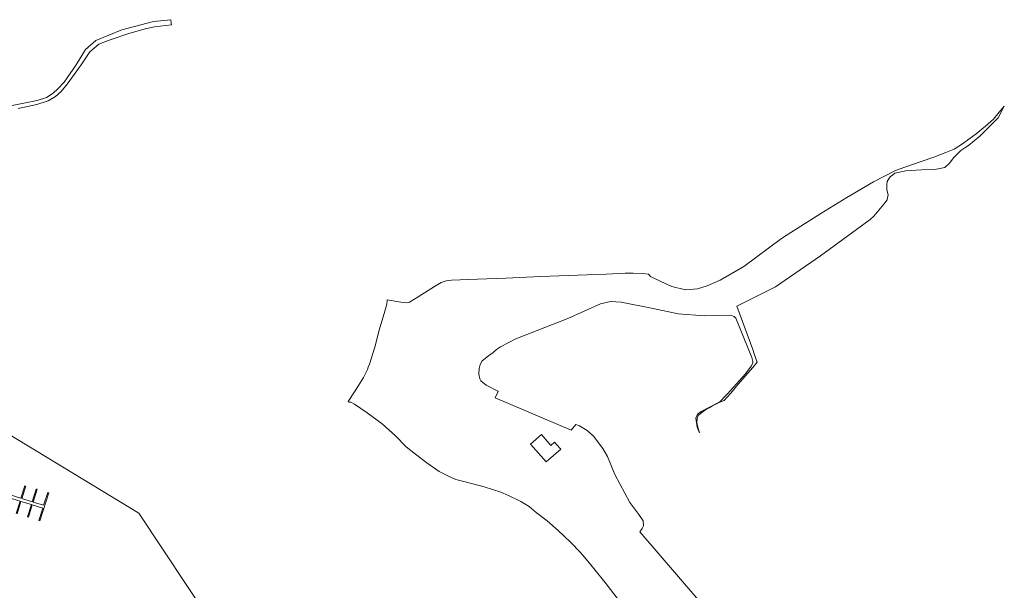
# Model space of a CAD drawing. Extents: x 184422 to 188298, y 343471 to 350189.
# Tile 513 of 513: x 187609 to 188298, y 349790 to 350189. Entities that reach past the tile are written whole.
import ezdxf

# ---------------------------------------------------------------- set-up
doc = ezdxf.new("R2010")
doc.units = 0
for name, color, linetype, lineweight in [('B-WA-GR-GRAS-GV', 252, 'Continuous', 13), ('B-WA-KW-KUNSTWERK_STEIGER-GV', 252, 'Continuous', 18), ('B-WA-OG-WATER-GV', 252, 'Continuous', 18), ('B-WA-VH-VERHARDING_HALFVERHARDING_GRIND-GV', 252, 'Continuous', 18)]:
    doc.layers.add(name, color=color, linetype=linetype, lineweight=lineweight)

msp = doc.modelspace()

# ---------------------------------------------------------------- linework, layer by layer
at = {"layer": 'B-WA-GR-GRAS-GV', "flags": 128}
msp.add_lwpolyline([(188095.631, 349769.795), (188042.847, 349831.12), (188044.402, 349833.524), (188045.483, 349835.29), (188045.258, 349838.765), (188042.099, 349843.254), (188035.724, 349851.711), (188025.215, 349871.318), (188020.169, 349883.786), (188016.861, 349889.413), (188010.485, 349898.01), (188005.955, 349902.08), (188000.611, 349905.157), (187998.065, 349906.154), (187994.835, 349902.319), (187941.423, 349924.9), (187943.729, 349929.314), (187943.456, 349929.437), (187935.202, 349933.735), (187931.444, 349936.765), (187930.806, 349938.157), (187930.078, 349941.369), (187930.237, 349945.294), (187931.027, 349948.247), (187932.512, 349950.789), (187936.813, 349954.141), (187940.023, 349956.568), (187942.547, 349958.704), (187945.35, 349960.495), (187955.896, 349966.035), (187992.315, 349980.412), (188015.28, 349990.469), (188022.358, 349992.109), (188029.806, 349991.722), (188052.26, 349987.202), (188069.739, 349983.663), (188088.091, 349982.098), (188106.348, 349982.563), (188108.909, 349981.688), (188109.958, 349980.441), (188121.32, 349953.071), (188121.907, 349950.138), (188121.852, 349949.016), (188120.705, 349946.969), (188116.704, 349941.659), (188104.196, 349927.546), (188103.484, 349926.831), (188098.818, 349922.147), (188091.143, 349918.073), (188085.74, 349915.17), (188083.281, 349913.315), (188082.006, 349910.565), (188083.048, 349904.275), (188084.599, 349900.265), (188083.363, 349904.436), (188082.767, 349907.306), (188083.006, 349910.054), (188083.332, 349911.921), (188084.193, 349912.843), (188086.33, 349914.658), (188088.85, 349916.46), (188090.818, 349917.608), (188091.305, 349917.892), (188093.811, 349919.242), (188096.381, 349920.524), (188098.844, 349921.753), (188101.935, 349923.04), (188103.859, 349925.211), (188106.417, 349928.204), (188111.657, 349934.335), (188121.835, 349946.109), (188124.907, 349949.759), (188122.801, 349955.666), (188122.024, 349958.717), (188110.848, 349988.912), (188137.749, 350002.497), (188169.423, 350024.098), (188204.132, 350049.668), (188206.678, 350051.885), (188213.732, 350060.331), (188215.881, 350063.418), (188216.335, 350064.811), (188216.651, 350066.918), (188215.815, 350070.397), (188215.815, 350073.71), (188216.076, 350076.2), (188216.62, 350077.3), (188218.143, 350079.381), (188219.885, 350080.822), (188221.341, 350081.853), (188229.123, 350083.685), (188239.975, 350084.266), (188249.471, 350084.46), (188256.447, 350085.817), (188259.737, 350088.914), (188262.758, 350092.809), (188264.739, 350095.007), (188267.59, 350097.798), (188271.016, 350100.118), (188272.919, 350101.32), (188280.864, 350107.908), (188293.64, 350120.761), (188298.015, 350128.91), (188293.597, 350123.552), (188290.494, 350119.85), (188284.733, 350114.92), (188278.222, 350109.409), (188273.173, 350105.847), (188268.717, 350102.384), (188262.922, 350098.7), (188257.093, 350096.337), (188248.755, 350093.193), (188239.705, 350090.132), (188228.465, 350086.187), (188221.805, 350083.771), (188206.349, 350075.969), (188187.715, 350065.015), (188169.61, 350053.671), (188148.525, 350040.492), (188141.917, 350036.362), (188115.61, 350016.674), (188099.039, 350007.13), (188089.879, 350003.243), (188083.094, 350001.136), (188074.906, 350000.436), (188065.141, 350002.795), (188057.495, 350006.144), (188050.32, 350009.786), (188048.803, 350011.421), (188044.999, 350011.741), (188038.191, 350012.093), (188032.481, 350012.057), (188019.196, 350011.409), (188008.474, 350011.045), (188006.001, 350010.82), (187973.332, 350009.659), (187948.991, 350008.518), (187929.159, 350007.934), (187910.928, 350007.181), (187907.137, 350006.733), (187903.724, 350005.387), (187898.992, 350002.592), (187887.513, 349995.381), (187881.598, 349991.835), (187879.593, 349991.282), (187875.464, 349991.816), (187865.917, 349993.346), (187865.9, 349993.215), (187865.726, 349990.424), (187864.243, 349985.353), (187860.302, 349972.147), (187857.301, 349960.357), (187853.623, 349948.461), (187852.695, 349946.179), (187852.053, 349944.601), (187849.244, 349938.97), (187845.831, 349933.383), (187843.084, 349929.034), (187838.574, 349922.387), (187839.385, 349921.837), (187840.491, 349921.797), (187843.042, 349920.49), (187851.821, 349914.395), (187862.501, 349906.685), (187871.806, 349898.207), (187879.293, 349890.616), (187885.726, 349885.478), (187893.727, 349879.324), (187902.304, 349873.327), (187908.795, 349869.973), (187913.918, 349867.662), (187920.543, 349865.993), (187933.719, 349862.503), (187945.591, 349858.775), (187950.841, 349856.464), (187959.601, 349852.253), (187965.288, 349848.917), (187970.23, 349844.568), (187977.976, 349838.789), (187985.68, 349832.155), (187994.305, 349823.821), (188001.21, 349816.702), (188006.37, 349810.656), (188010.717, 349805.563), (188019.29, 349794.817), (188027.639, 349783.868)], dxfattribs=at)
msp.add_lwpolyline([(188095.631, 349769.795), (188042.847, 349831.12), (188044.402, 349833.524), (188045.483, 349835.29), (188045.258, 349838.765), (188042.099, 349843.254), (188035.724, 349851.711), (188025.215, 349871.318), (188020.169, 349883.786), (188016.861, 349889.413), (188010.485, 349898.01), (188005.955, 349902.08), (188000.611, 349905.157), (187998.065, 349906.154), (187994.835, 349902.319), (187941.423, 349924.9), (187943.729, 349929.314), (187943.456, 349929.437), (187935.202, 349933.735), (187931.444, 349936.765), (187930.806, 349938.157), (187930.078, 349941.369), (187930.237, 349945.294), (187931.027, 349948.247), (187932.512, 349950.789), (187936.813, 349954.141), (187940.023, 349956.568), (187942.547, 349958.704), (187945.35, 349960.495), (187955.896, 349966.035), (187992.315, 349980.412), (188015.28, 349990.469), (188022.358, 349992.109), (188029.806, 349991.722), (188052.26, 349987.202), (188069.739, 349983.663), (188088.091, 349982.098), (188106.348, 349982.563), (188108.909, 349981.688), (188109.958, 349980.441), (188121.32, 349953.071), (188121.907, 349950.138), (188121.852, 349949.016), (188120.705, 349946.969), (188116.704, 349941.659), (188104.196, 349927.546), (188103.484, 349926.831), (188098.818, 349922.147), (188091.143, 349918.073), (188085.74, 349915.17), (188083.281, 349913.315), (188082.006, 349910.565), (188083.048, 349904.275), (188084.599, 349900.265), (188083.363, 349904.436), (188082.767, 349907.306), (188083.006, 349910.054), (188083.332, 349911.921), (188084.193, 349912.843), (188086.33, 349914.658), (188088.85, 349916.46), (188090.818, 349917.608), (188091.305, 349917.892), (188093.811, 349919.242), (188096.381, 349920.524), (188098.844, 349921.753), (188101.935, 349923.04), (188103.859, 349925.211), (188106.417, 349928.204), (188111.657, 349934.335), (188121.835, 349946.109), (188124.907, 349949.759), (188122.801, 349955.666), (188122.024, 349958.717), (188110.848, 349988.912), (188137.749, 350002.497), (188169.423, 350024.098), (188204.132, 350049.668), (188206.678, 350051.885), (188213.732, 350060.331), (188215.881, 350063.418), (188216.335, 350064.811), (188216.651, 350066.918), (188215.815, 350070.397), (188215.815, 350073.71), (188216.076, 350076.2), (188216.62, 350077.3), (188218.143, 350079.381), (188219.885, 350080.822), (188221.341, 350081.853), (188229.123, 350083.685), (188239.975, 350084.266), (188249.471, 350084.46), (188256.447, 350085.817), (188259.737, 350088.914), (188262.758, 350092.809), (188264.739, 350095.007), (188267.59, 350097.798), (188271.016, 350100.118), (188272.919, 350101.32), (188280.864, 350107.908), (188293.64, 350120.761), (188298.015, 350128.91), (188293.597, 350123.552), (188290.494, 350119.85), (188284.733, 350114.92), (188278.222, 350109.409), (188273.173, 350105.847), (188268.717, 350102.384), (188262.922, 350098.7), (188257.093, 350096.337), (188248.755, 350093.193), (188239.705, 350090.132), (188228.465, 350086.187), (188221.805, 350083.771), (188206.349, 350075.969), (188187.715, 350065.015), (188169.61, 350053.671), (188148.525, 350040.492), (188141.917, 350036.362), (188115.61, 350016.674), (188099.039, 350007.13), (188089.879, 350003.243), (188083.094, 350001.136), (188074.906, 350000.436), (188065.141, 350002.795), (188057.495, 350006.144), (188050.32, 350009.786), (188048.803, 350011.421), (188044.999, 350011.741), (188038.191, 350012.093), (188032.481, 350012.057), (188019.196, 350011.409), (188008.474, 350011.045), (188006.001, 350010.82), (187973.332, 350009.659), (187948.991, 350008.518), (187929.159, 350007.934), (187910.928, 350007.181), (187907.137, 350006.733), (187903.724, 350005.387), (187898.992, 350002.592), (187887.513, 349995.381), (187881.598, 349991.835), (187879.593, 349991.282), (187875.464, 349991.816), (187865.917, 349993.346), (187865.9, 349993.215), (187865.726, 349990.424), (187864.243, 349985.353), (187860.302, 349972.147), (187857.301, 349960.357), (187853.623, 349948.461), (187852.695, 349946.179), (187852.053, 349944.601), (187849.244, 349938.97), (187845.831, 349933.383), (187843.084, 349929.034), (187838.574, 349922.387), (187839.385, 349921.837), (187840.491, 349921.797), (187843.042, 349920.49), (187851.821, 349914.395), (187862.501, 349906.685), (187871.806, 349898.207), (187879.293, 349890.616), (187885.726, 349885.478), (187893.727, 349879.324), (187902.304, 349873.327), (187908.795, 349869.973), (187913.918, 349867.662), (187920.543, 349865.993), (187933.719, 349862.503), (187945.591, 349858.775), (187950.841, 349856.464), (187959.601, 349852.253), (187965.288, 349848.917), (187970.23, 349844.568), (187977.976, 349838.789), (187985.68, 349832.155), (187994.305, 349823.821), (188001.21, 349816.702), (188006.37, 349810.656), (188010.717, 349805.563), (188019.29, 349794.817), (188027.639, 349783.868)], dxfattribs=at)
msp.add_lwpolyline([(188095.631, 349769.795), (188042.847, 349831.12), (188044.402, 349833.524), (188045.483, 349835.29), (188045.258, 349838.765), (188042.099, 349843.254), (188035.724, 349851.711), (188025.215, 349871.318), (188020.169, 349883.786), (188016.861, 349889.413), (188010.485, 349898.01), (188005.955, 349902.08), (188000.611, 349905.157), (187998.065, 349906.154), (187994.835, 349902.319), (187941.423, 349924.9), (187943.729, 349929.314), (187943.456, 349929.437), (187935.202, 349933.735), (187931.444, 349936.765), (187930.806, 349938.157), (187930.078, 349941.369), (187930.237, 349945.294), (187931.027, 349948.247), (187932.512, 349950.789), (187936.813, 349954.141), (187940.023, 349956.568), (187942.547, 349958.704), (187945.35, 349960.495), (187955.896, 349966.035), (187992.315, 349980.412), (188015.28, 349990.469), (188022.358, 349992.109), (188029.806, 349991.722), (188052.26, 349987.202), (188069.739, 349983.663), (188088.091, 349982.098), (188106.348, 349982.563), (188108.909, 349981.688), (188109.958, 349980.441), (188121.32, 349953.071), (188121.907, 349950.138), (188121.852, 349949.016), (188120.705, 349946.969), (188116.704, 349941.659), (188104.196, 349927.546), (188103.484, 349926.831), (188098.818, 349922.147), (188091.143, 349918.073), (188085.74, 349915.17), (188083.281, 349913.315), (188082.006, 349910.565), (188083.048, 349904.275), (188084.599, 349900.265), (188083.363, 349904.436), (188082.767, 349907.306), (188083.006, 349910.054), (188083.332, 349911.921), (188084.193, 349912.843), (188086.33, 349914.658), (188088.85, 349916.46), (188090.818, 349917.608), (188091.305, 349917.892), (188093.811, 349919.242), (188096.381, 349920.524), (188098.844, 349921.753), (188101.935, 349923.04), (188103.859, 349925.211), (188106.417, 349928.204), (188111.657, 349934.335), (188121.835, 349946.109), (188124.907, 349949.759), (188122.801, 349955.666), (188122.024, 349958.717), (188110.848, 349988.912), (188137.749, 350002.497), (188169.423, 350024.098), (188204.132, 350049.668), (188206.678, 350051.885), (188213.732, 350060.331), (188215.881, 350063.418), (188216.335, 350064.811), (188216.651, 350066.918), (188215.815, 350070.397), (188215.815, 350073.71), (188216.076, 350076.2), (188216.62, 350077.3), (188218.143, 350079.381), (188219.885, 350080.822), (188221.341, 350081.853), (188229.123, 350083.685), (188239.975, 350084.266), (188249.471, 350084.46), (188256.447, 350085.817), (188259.737, 350088.914), (188262.758, 350092.809), (188264.739, 350095.007), (188267.59, 350097.798), (188271.016, 350100.118), (188272.919, 350101.32), (188280.864, 350107.908), (188293.64, 350120.761), (188298.015, 350128.91), (188293.597, 350123.552), (188290.494, 350119.85), (188284.733, 350114.92), (188278.222, 350109.409), (188273.173, 350105.847), (188268.717, 350102.384), (188262.922, 350098.7), (188257.093, 350096.337), (188248.755, 350093.193), (188239.705, 350090.132), (188228.465, 350086.187), (188221.805, 350083.771), (188206.349, 350075.969), (188187.715, 350065.015), (188169.61, 350053.671), (188148.525, 350040.492), (188141.917, 350036.362), (188115.61, 350016.674), (188099.039, 350007.13), (188089.879, 350003.243), (188083.094, 350001.136), (188074.906, 350000.436), (188065.141, 350002.795), (188057.495, 350006.144), (188050.32, 350009.786), (188048.803, 350011.421), (188044.999, 350011.741), (188038.191, 350012.093), (188032.481, 350012.057), (188019.196, 350011.409), (188008.474, 350011.045), (188006.001, 350010.82), (187973.332, 350009.659), (187948.991, 350008.518), (187929.159, 350007.934), (187910.928, 350007.181), (187907.137, 350006.733), (187903.724, 350005.387), (187898.992, 350002.592), (187887.513, 349995.381), (187881.598, 349991.835), (187879.593, 349991.282), (187875.464, 349991.816), (187865.917, 349993.346), (187865.9, 349993.215), (187865.726, 349990.424), (187864.243, 349985.353), (187860.302, 349972.147), (187857.301, 349960.357), (187853.623, 349948.461), (187852.695, 349946.179), (187852.053, 349944.601), (187849.244, 349938.97), (187845.831, 349933.383), (187843.084, 349929.034), (187838.574, 349922.387), (187839.385, 349921.837), (187840.491, 349921.797), (187843.042, 349920.49), (187851.821, 349914.395), (187862.501, 349906.685), (187871.806, 349898.207), (187879.293, 349890.616), (187885.726, 349885.478), (187893.727, 349879.324), (187902.304, 349873.327), (187908.795, 349869.973), (187913.918, 349867.662), (187920.543, 349865.993), (187933.719, 349862.503), (187945.591, 349858.775), (187950.841, 349856.464), (187959.601, 349852.253), (187965.288, 349848.917), (187970.23, 349844.568), (187977.976, 349838.789), (187985.68, 349832.155), (187994.305, 349823.821), (188001.21, 349816.702), (188006.37, 349810.656), (188010.717, 349805.563), (188019.29, 349794.817), (188027.639, 349783.868)], dxfattribs=at)
msp.add_lwpolyline([(187984.516, 349892.313), (187987.469, 349888.976), (187977.316, 349879.994), (187966.337, 349892.405), (187973.9, 349899.096), (187980.569, 349891.558), (187983.158, 349893.848)], close=True, dxfattribs=at)
msp.add_lwpolyline([(187984.516, 349892.313), (187987.469, 349888.976), (187977.316, 349879.994), (187966.337, 349892.405), (187973.9, 349899.096), (187980.569, 349891.558), (187983.158, 349893.848)], close=True, dxfattribs=at)
msp.add_lwpolyline([(187984.516, 349892.313), (187987.469, 349888.976), (187977.316, 349879.994), (187966.337, 349892.405), (187973.9, 349899.096), (187980.569, 349891.558), (187983.158, 349893.848)], close=True, dxfattribs=at)
at = {"layer": 'B-WA-KW-KUNSTWERK_STEIGER-GV', "flags": 128}
for points in [[(187606.765, 349843.664), (187609.481, 349852.428), (187616.776, 349850.22), (187614.074, 349841.505), (187614.719, 349841.36), (187617.372, 349850.002), (187624.776, 349847.706), (187622, 349838.995), (187622.657, 349838.819), (187628.916, 349858.377), (187628.319, 349858.566), (187625.353, 349849.73), (187618.04, 349851.972), (187620.797, 349860.876), (187620.146, 349861.019), (187617.34, 349852.185), (187610.031, 349854.402), (187612.894, 349863.09), (187612.119, 349863.363), (187609.405, 349854.659), (187601.971, 349856.946)], [(187606.765, 349843.664), (187609.481, 349852.428), (187616.776, 349850.22), (187614.074, 349841.505), (187614.719, 349841.36), (187617.372, 349850.002), (187624.776, 349847.706), (187622, 349838.995), (187622.657, 349838.819), (187628.916, 349858.377), (187628.319, 349858.566), (187625.353, 349849.73), (187618.04, 349851.972), (187620.797, 349860.876), (187620.146, 349861.019), (187617.34, 349852.185), (187610.031, 349854.402), (187612.894, 349863.09), (187612.119, 349863.363), (187609.405, 349854.659), (187601.971, 349856.946)], [(187606.765, 349843.664), (187609.481, 349852.428), (187616.776, 349850.22), (187614.074, 349841.505), (187614.719, 349841.36), (187617.372, 349850.002), (187624.776, 349847.706), (187622, 349838.995), (187622.657, 349838.819), (187628.916, 349858.377), (187628.319, 349858.566), (187625.353, 349849.73), (187618.04, 349851.972), (187620.797, 349860.876), (187620.146, 349861.019), (187617.34, 349852.185), (187610.031, 349854.402), (187612.894, 349863.09), (187612.119, 349863.363), (187609.405, 349854.659), (187601.971, 349856.946)], [(187601.329, 349854.98), (187608.865, 349852.647), (187606.142, 349843.848)], [(187601.329, 349854.98), (187608.865, 349852.647), (187606.142, 349843.848)], [(187601.329, 349854.98), (187608.865, 349852.647), (187606.142, 349843.848)]]:
    msp.add_lwpolyline(points, dxfattribs=at)
at = {"layer": 'B-WA-OG-WATER-GV', "flags": 128}
msp.add_lwpolyline([(187584.607, 349668.238), (187615.316, 349633.159), (187847.766, 349545.557), (187851.53, 349557.691), (187854.739, 349568.586), (187855.325, 349570.576), (187859.398, 349584.788), (187861.076, 349589.825), (187691.966, 349844.275), (187494.618, 349963.869)], dxfattribs=at)
msp.add_lwpolyline([(187584.607, 349668.238), (187615.316, 349633.159), (187847.766, 349545.557), (187851.53, 349557.691), (187854.739, 349568.586), (187855.325, 349570.576), (187859.398, 349584.788), (187861.076, 349589.825), (187691.966, 349844.275), (187494.618, 349963.869)], dxfattribs=at)
msp.add_lwpolyline([(187584.607, 349668.238), (187615.316, 349633.159), (187847.766, 349545.557), (187851.53, 349557.691), (187854.739, 349568.586), (187855.325, 349570.576), (187859.398, 349584.788), (187861.076, 349589.825), (187691.966, 349844.275), (187494.618, 349963.869)], dxfattribs=at)
at = {"layer": 'B-WA-VH-VERHARDING_HALFVERHARDING_GRIND-GV', "flags": 128}
msp.add_lwpolyline([(187607.563, 350127.277), (187620.705, 350129.935), (187628.53, 350132.593), (187633.698, 350135.546), (187637.685, 350139.09), (187641.893, 350144.28), (187651.712, 350157.842), (187657.618, 350166.849), (187664.115, 350172.164), (187671.258, 350175.065), (187685.061, 350179.706), (187697.438, 350183.07), (187702.908, 350184.259), (187714.937, 350185.652), (187714.761, 350186.93), (187714.466, 350189.292), (187702.21, 350187.963), (187680.157, 350182.114), (187662.002, 350174.707), (187654.593, 350168.357), (187648.174, 350157.647), (187639.798, 350145.681), (187635.353, 350141.065), (187632.105, 350137.988), (187627.319, 350134.911), (187620.822, 350132.688), (187558.938, 350120.551)], dxfattribs=at)
msp.add_lwpolyline([(187607.563, 350127.277), (187620.705, 350129.935), (187628.53, 350132.593), (187633.698, 350135.546), (187637.685, 350139.09), (187641.893, 350144.28), (187651.712, 350157.842), (187657.618, 350166.849), (187664.115, 350172.164), (187671.258, 350175.065), (187685.061, 350179.706), (187697.438, 350183.07), (187702.908, 350184.259), (187714.937, 350185.652), (187714.761, 350186.93), (187714.466, 350189.292), (187702.21, 350187.963), (187680.157, 350182.114), (187662.002, 350174.707), (187654.593, 350168.357), (187648.174, 350157.647), (187639.798, 350145.681), (187635.353, 350141.065), (187632.105, 350137.988), (187627.319, 350134.911), (187620.822, 350132.688), (187558.938, 350120.551)], dxfattribs=at)
msp.add_lwpolyline([(187607.563, 350127.277), (187620.705, 350129.935), (187628.53, 350132.593), (187633.698, 350135.546), (187637.685, 350139.09), (187641.893, 350144.28), (187651.712, 350157.842), (187657.618, 350166.849), (187664.115, 350172.164), (187671.258, 350175.065), (187685.061, 350179.706), (187697.438, 350183.07), (187702.908, 350184.259), (187714.937, 350185.652), (187714.761, 350186.93), (187714.466, 350189.292), (187702.21, 350187.963), (187680.157, 350182.114), (187662.002, 350174.707), (187654.593, 350168.357), (187648.174, 350157.647), (187639.798, 350145.681), (187635.353, 350141.065), (187632.105, 350137.988), (187627.319, 350134.911), (187620.822, 350132.688), (187558.938, 350120.551)], dxfattribs=at)

doc.saveas('drawing.dxf')
